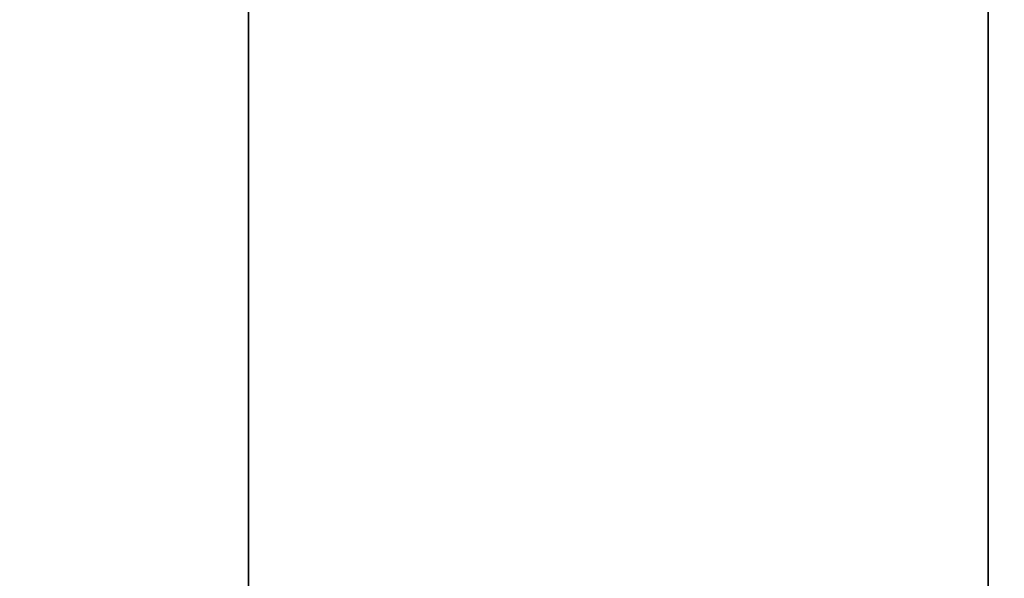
# Model space of a CAD drawing. Header units: millimetres. Extents: x -603 to 3703, y -115 to 249.
# Tile 1054 of 1056: x 2435 to 2486, y 33 to 62. Entities that reach past the tile are written whole.
import ezdxf

# ---------------------------------------------------------------- set-up
doc = ezdxf.new("R2010")
doc.units = ezdxf.units.MM
doc.layers.add('151', color=7, linetype='Continuous', true_color=0xffffff)

# ---------------------------------------------------------------- blocks, each defined once
blk = doc.blocks.new('UG_SURFACE_003')
at = {"layer": '151', "color": 252, "linetype": 'Continuous', "lineweight": 35}
for points in [[(2297, -13.4, -8.75), (2297, 230.4, -8.75), (2447, 230.4, -8.75), (2447, -13.4, -8.75)], [(3703, -13.4, 2212.25), (3703, 230.4, 2212.25), (2297, 230.4, 2212.25), (2297, -13.4, 2212.25)], [(2447, -13.4, -8.75), (2447, 230.4, -8.75), (2447, 230.4, 2062.25), (2447, -13.4, 2062.25)], [(2447, -13.4, 2062.25), (2447, 230.4, 2062.25), (3553, 230.4, 2062.25), (3553, -13.4, 2062.25)]]:
    blk.add_3dface(points, dxfattribs=at)
blk = doc.blocks.new('UG_SURFACE_209')
at = {"layer": '151', "color": 252, "linetype": 'Continuous', "lineweight": 35}
for points in [[(2485.5, 62.52, 2023.75), (2485.5, 62.52, -8.75), (2485.5, -30.32, -8.75), (2485.5, -30.32, 2023.75)], [(2487, -30.32, 2022.25), (2487, 62.52, 2022.25), (2485.5, 62.52, 2023.75), (2485.5, -30.32, 2023.75)], [(2487, 62.52, -8.75), (2487, -30.32, -8.75), (2485.5, -30.32, -8.75), (2485.5, 62.52, -8.75)]]:
    blk.add_3dface(points, dxfattribs=at)
blk = doc.blocks.new('UG_SURFACE_210')
at = {"layer": '151', "color": 252, "linetype": 'Continuous', "lineweight": 35}
for points in [[(2485.5, 62.52, 2023.75), (2485.5, 62.52, -8.75), (2485.5, -30.32, -8.75), (2485.5, -30.32, 2023.75)], [(2487, -30.32, 2022.25), (2487, 62.52, 2022.25), (2485.5, 62.52, 2023.75), (2485.5, -30.32, 2023.75)], [(2487, 62.52, -8.75), (2487, -30.32, -8.75), (2485.5, -30.32, -8.75), (2485.5, 62.52, -8.75)]]:
    blk.add_3dface(points, dxfattribs=at)
blk = doc.blocks.new('UG_SURFACE_215')
at = {"layer": '151', "color": 252, "linetype": 'Continuous', "lineweight": 35}
for points in [[(2485.5, -30.32, 2023.75), (3514.5, -30.32, 2023.75), (3514.5, 62.52, 2023.75), (2485.5, 62.52, 2023.75)], [(2487, 62.52, 2022.25), (2487, -30.32, 2022.25), (2485.5, -30.32, 2023.75), (2485.5, 62.52, 2023.75)]]:
    blk.add_3dface(points, dxfattribs=at)

msp = doc.modelspace()

# ---------------------------------------------------------------- linework, layer by layer
at = {"layer": '151', "color": 251, "linetype": 'Continuous', "lineweight": -3, "true_color": 0x636466}
for p, q in [((2447, 230.4, 2062.25), (2447, -13.4, 2062.25)), ((2447, 230.4, -8.75), (2447, -13.4, -8.75)), ((2485.5, -30.32, 2023.75), (2485.5, 62.52, 2023.75)), ((2485.5, 62.52, -8.75), (2485.5, -30.32, -8.75)), ((2485.5, -30.32, 2023.75), (2485.5, 62.52, 2023.75)), ((2485.5, -30.32, 2023.75), (2485.5, 62.52, 2023.75)), ((2485.5, 62.52, -8.75), (2485.5, -30.32, -8.75))]:
    msp.add_line(p, q, dxfattribs=at)

# ---------------------------------------------------------------- block references
for name in ['UG_SURFACE_003', 'UG_SURFACE_209', 'UG_SURFACE_210', 'UG_SURFACE_215']:
    msp.add_blockref(name, (0, 0), dxfattribs=at)

doc.saveas('drawing.dxf')
